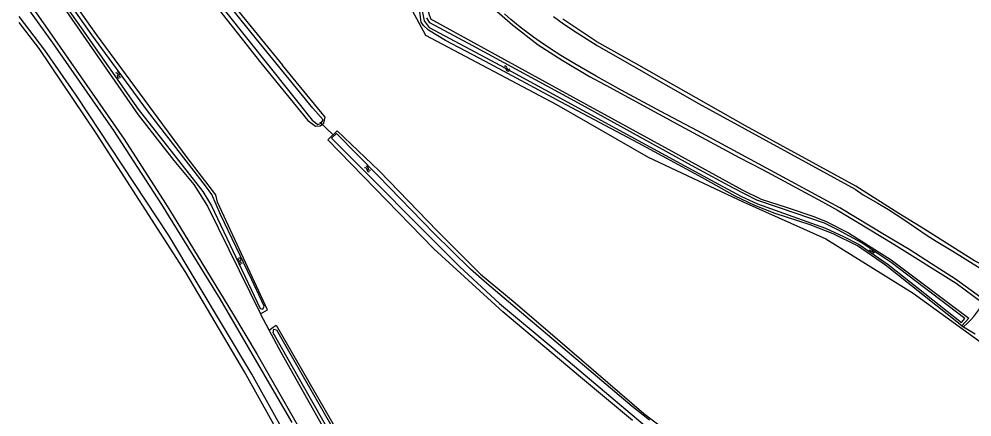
# Model space of a CAD drawing. Extents: x 128999 to 131010, y 395498 to 399007.
# Drawn here: x 129000 to 129232.3, y 398197.7 to 398294.6 of the extents above; entities that cross this region are included whole.
import ezdxf

# ---------------------------------------------------------------- set-up
doc = ezdxf.new("R2010")
doc.units = 0
for name, color, linetype in [('gg-knt-bronhoudergrens', 7, 'Continuous'), ('gg-knt-onverhard', 7, 'Continuous'), ('gg-kntw-bovenkant insteek waterloop', 7, 'Continuous'), ('gg-kntw-waterlijn', 7, 'Continuous'), ('gg-kwrk-duiker nz buis', 7, 'Continuous'), ('gt-grn-groengrens', 7, 'Continuous'), ('gt-symb-watersymbool', 7, 'Continuous')]:
    doc.layers.add(name, color=color, linetype=linetype)

# ---------------------------------------------------------------- blocks, each defined once
blk = doc.blocks.new('gt0-WA')
at = {"layer": 'gt-symb-watersymbool'}
for centre, start, end in [((-0.32, 0.02), 28.0725, 151.9275), ((0.43, 0.42), 208.0725, 331.9275), ((-0.32, -0.43), 28.0725, 151.9275), ((0.43, -0.03), 208.0725, 331.9275)]:
    blk.add_arc(centre, 0.425, start, end, dxfattribs=at)

msp = doc.modelspace()

# ---------------------------------------------------------------- linework, layer by layer
at = {"layer": 'gg-knt-bronhoudergrens'}
msp.add_lwpolyline([(129095.89, 398296.68), (129099.07, 398290.72), (129131.08, 398273.79), (129153.44, 398260.96), (129176.59, 398250.11), (129196.7, 398241.11), (129218, 398227.89), (129235.72, 398215.05), (129253.32, 398201.16), (129267.74, 398190.32), (129276.6, 398183.04), (129287.58, 398176.95), (129297.77, 398171.93), (129313.91, 398164.12), (129336.13, 398154.86), (129353.59, 398147.19), (129365.9, 398141.23), (129382.57, 398134.09), (129391.56, 398130.65), (129401.27, 398126.49)], dxfattribs=at)
at = {"layer": 'gg-knt-onverhard'}
for points in [[(129000, 398300.22), (129008.14, 398288.85), (129023.04, 398267.48), (129034.75, 398249.49), (129048.99, 398226.49), (129066.51, 398196.35)], [(129235.51, 398227.29), (129234.49, 398226.84), (129228.34, 398231.27), (129222.45, 398234.98), (129217.21, 398238.41), (129211.44, 398241.81), (129200.12, 398248.62), (129165.39, 398267.39), (129156.52, 398272.07), (129146.84, 398277.28), (129140.72, 398280.69), (129135.54, 398283.69), (129132.12, 398285.77), (129129.59, 398287.39), (129127.1, 398289.06), (129125.42, 398290.24), (129122.22, 398292.65), (129119.9, 398294.55), (129118.4, 398295.87)], [(129069.16, 398185.82), (129056.79, 398208.15), (129036.53, 398241.93), (129014.1, 398275.85), (129006.32, 398287.06), (129000, 398295.28)], [(129130.31, 398295.23), (129132.76, 398293.5), (129136.09, 398291.28), (129140.94, 398288.16), (129165.71, 398274.06), (129203.88, 398253.18), (129205.83, 398251.82), (129209.4, 398249.75), (129211.97, 398248.2), (129215.73, 398245.8), (129221.43, 398241.93), (129223.64, 398240.51), (129227.65, 398238.11), (129234.35, 398233.91)], [(129230.31, 398219.64), (129231.38, 398220.63), (129232.08, 398221.35), (129232.81, 398222.19), (129234, 398223.8), (129235.05, 398225.34), (129235.07, 398225.39)]]:
    msp.add_lwpolyline(points, dxfattribs=at)
at = {"layer": 'gg-kntw-bovenkant insteek waterloop'}
msp.add_line((129061, 398218.88), (129061.99, 398219.57), dxfattribs=at)
for points in [[(129000, 398364.55), (129007.32, 398355.19), (129020.27, 398338.3), (129053.67, 398296.3), (129064.21, 398283.42)], [(129000, 398359.1), (129008.23, 398348.02), (129044.97, 398301.73), (129058.99, 398283.95), (129070.39, 398269.93)], [(129229.9, 398219.89), (129211.29, 398234.64), (129204.45, 398239.39), (129198.53, 398242.32), (129192.87, 398244.47), (129184.33, 398247.29), (129179.38, 398249.2), (129174.63, 398251.47), (129166.61, 398255.97), (129151.01, 398264.38), (129132.18, 398274.36), (129113.7, 398284.29), (129103.99, 398289.38), (129099.85, 398291.96), (129098.59, 398293.08), (129098.02, 398293.9), (129097.8, 398295.7), (129097.21, 398299.59), (129095.93, 398304.69), (129088.09, 398330.93), (129086.1, 398337.3), (129086.07, 398338.6), (129086.62, 398338.92)], [(129086.62, 398338.92), (129087.29, 398339.08), (129088.05, 398338.78), (129089.59, 398333.3), (129095.91, 398310.72), (129100.02, 398295.67), (129100.42, 398294.61), (129101.22, 398294.18), (129103.42, 398292.97), (129138.39, 398273.8), (129159.18, 398262.41), (129176.35, 398252.99), (129180.99, 398250.78), (129187.32, 398248.73), (129193.77, 398246.52), (129196.8, 398245.34), (129202.21, 398242.55), (129212.69, 398235.98), (129231.58, 398221.79), (129229.9, 398219.89)], [(129058.89, 398222.79), (129060.54, 398223.8), (129048.37, 398250.06), (129047.99, 398251.78), (129041.03, 398260.92), (129018.91, 398290.89), (129003.74, 398312.32), (129000, 398317.39)], [(129000, 398312.65), (129001.03, 398311.1), (129011.37, 398296.73), (129029.01, 398271.32), (129037.72, 398260.2), (129042.58, 398254.36), (129045.98, 398249.06), (129058.89, 398222.79)], [(129074.31, 398269.3), (129074.61, 398270.7), (129064.21, 398283.42)], [(129070.39, 398269.93), (129072.3, 398268.57), (129073.46, 398268.59), (129074.31, 398269.3)], [(129149.56, 398196.86), (129136.89, 398207.39), (129117.94, 398223.3), (129101.15, 398238.69), (129075.28, 398265.19), (129077.55, 398267.36)], [(129077.55, 398267.36), (129087.83, 398257.65), (129102, 398243), (129112.55, 398232.51), (129121.01, 398225.47), (129131.29, 398216.67), (129152.34, 398198.53)], [(129061.99, 398219.57), (129062.72, 398220.08), (129087.83, 398176.51), (129087.87, 398176.46)], [(129152.34, 398198.53), (129165.47, 398188.6), (129179.54, 398178.39), (129200.71, 398161.79), (129219.48, 398147.47), (129255.96, 398122.15), (129261.73, 398118), (129274.24, 398109.52), (129281.86, 398104.93), (129285.74, 398102.17), (129289.37, 398099.51)]]:
    msp.add_lwpolyline(points, dxfattribs=at)
at = {"layer": 'gg-kntw-waterlijn'}
for points in [[(129000, 398360.33), (129007.75, 398350.39), (129029.48, 398322.48), (129050.32, 398296.44), (129071.51, 398269.96), (129072.82, 398268.95), (129073.64, 398269.26), (129074.13, 398270.1), (129071.66, 398272.92), (129057.87, 398289.69), (129040.97, 398310.77), (129026.05, 398329.37), (129017.24, 398340.85), (129000, 398363.29)], [(129000, 398313.97), (129001.73, 398311.51), (129015.11, 398292.51), (129029.07, 398272.7), (129044.84, 398252.62), (129046.92, 398249.1), (129058.76, 398224.12), (129059.42, 398223.94), (129059.73, 398224.71), (129056.75, 398231.08), (129049.15, 398247), (129047, 398251.88), (129045.47, 398254), (129031.35, 398272.24), (129017.76, 398290.82), (129000.05, 398315.93), (129000, 398315.99)], [(129097.81, 398299.1), (129098.75, 398294.17), (129099.97, 398292.54), (129117.39, 398283.28), (129149.17, 398266.03), (129170.58, 398254.41), (129176.16, 398251.38), (129180.04, 398249.62), (129187.57, 398246.91), (129196.61, 398243.67), (129201.02, 398241.66), (129204.81, 398239.68), (129211.93, 398234.83), (129229.84, 398220.74), (129230.59, 398221.69), (129212.69, 398235.34), (129205.34, 398240.18), (129199.67, 398243.32), (129196.38, 398244.9), (129185.42, 398248.64), (129179.87, 398250.53), (129174.19, 398253.4), (129164.86, 398258.44), (129136.39, 398274.15), (129110.64, 398288.07), (129100.15, 398293.74), (129099.39, 398294.96)], [(129153.72, 398196.9), (129149.53, 398200.23), (129114.1, 398230.19), (129110.05, 398233.73), (129101.14, 398242.49), (129087.53, 398256.45), (129077.39, 398266.79), (129076.19, 398265.61), (129107.41, 398234.35), (129117.15, 398225.37), (129130.24, 398214.46), (129154.2, 398194.25), (129178.85, 398175.32), (129197.19, 398161.04)], [(129084.76, 398178.06), (129063.64, 398215.23), (129061.94, 398218.23), (129062.15, 398219.11), (129062.77, 398218.93)], [(129062.77, 398218.93), (129067.66, 398210.39), (129077.57, 398193.09)]]:
    msp.add_lwpolyline(points, dxfattribs=at)
at = {"layer": 'gg-kwrk-duiker nz buis'}
msp.add_line((129073.3, 398269.49), (129076.59, 398266.42), dxfattribs=at)
at = {"layer": 'gt-grn-groengrens'}
for p, q in [((129061, 398218.88), (129058.89, 398222.79)), ((129229.9, 398219.89), (129230.31, 398219.64)), ((129230.31, 398219.64), (129233.12, 398217.94))]:
    msp.add_line(p, q, dxfattribs=at)
for points in [[(129093.03, 398342.76), (129098.89, 398327.36), (129102.27, 398318.14), (129107.63, 398307.18), (129110.7, 398303.01), (129113.36, 398299.8), (129115.97, 398297.01), (129120.35, 398293.18), (129126.54, 398288.36), (129132.45, 398284.61), (129139.09, 398280.62), (129143.08, 398278.51), (129162.3, 398268.09), (129175.58, 398260.94), (129181.26, 398257.96), (129195.89, 398250.1), (129199.6, 398248.04), (129204.05, 398245.42), (129213.3, 398239.83), (129228.49, 398230.32), (129235.07, 398225.39)], [(129002.81, 398298.11), (129007.4, 398291.49), (129025.59, 398265.37), (129035.72, 398249.67), (129036.92, 398247.79), (129040.27, 398242.29), (129052.3, 398222.6), (129058.06, 398212.96), (129082.39, 398170.44)], [(129118, 398068.76), (129120.56, 398068.53), (129125.2, 398070.25), (129130.36, 398073.43), (129133.88, 398078.16), (129135, 398080.48), (129133.37, 398085.56), (129127.09, 398094.67), (129104.84, 398125.23), (129094.1, 398141.22), (129082.95, 398159.22), (129068.09, 398185.27), (129054.96, 398208.67), (129040.69, 398232.91), (129018.8, 398266.82), (129004.87, 398287.45), (129000, 398293.79)], [(129238.71, 398234.78), (129236.3, 398234.01), (129233, 398235.73), (129219.98, 398243.92), (129214.53, 398247.27), (129204.04, 398253.89), (129185.62, 398263.96), (129177.11, 398268.64), (129150.63, 398283.6), (129140.86, 398289.11), (129132.56, 398294.63)], [(129185.81, 398043.8), (129171.03, 398062.37), (129165.04, 398069.34), (129162.71, 398072.16), (129152.39, 398086.77), (129144.8, 398094.17), (129140.77, 398098.21), (129114.1, 398129.05), (129110.83, 398132.93), (129102.6, 398145.09), (129099.83, 398149.67), (129063.94, 398213.43), (129061, 398218.88)]]:
    msp.add_lwpolyline(points, dxfattribs=at)

# ---------------------------------------------------------------- block references
at = {"layer": 'gt-symb-watersymbool'}
for p, rotation in [((129024.18, 398281.05), -56.70715142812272), ((129118.82, 398282.58), -22.897591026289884), ((129084.95, 398258.14), -37.64891642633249), ((129207.9, 398238.06), -26.872538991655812), ((129053.79, 398235.74), -56.70715142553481)]:
    msp.add_blockref('gt0-WA', p, dxfattribs=dict(at, rotation=rotation))

doc.saveas('drawing.dxf')
